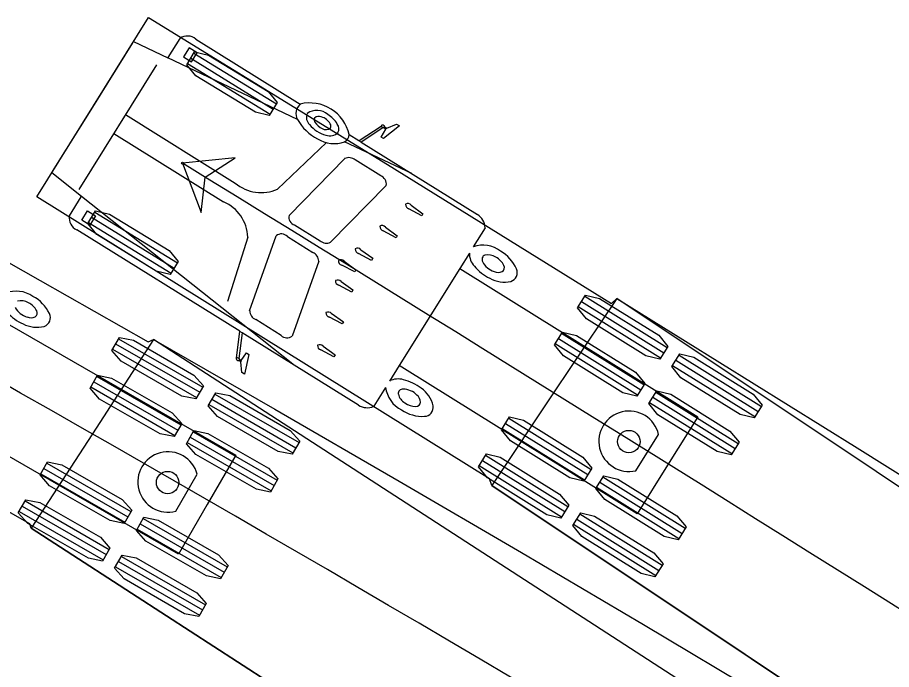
# Model space of a CAD drawing. Extents: x 973688 to 979179, y 703586 to 707602.
# Drawn here: x 978383.91 to 978416.94, y 704088.88 to 704113.54 of the extents above; entities that cross this region are included whole.
import ezdxf

# ---------------------------------------------------------------- set-up
doc = ezdxf.new("R2010")
doc.units = 0
doc.layers.add('Radius Check', color=7, linetype='Continuous')

msp = doc.modelspace()

# ---------------------------------------------------------------- linework, layer by layer
at = {"layer": 'Radius Check'}
for p, q in [((978390.399, 704112.399), (978390.18, 704112.049)), ((978390.701, 704112.211), (978390.399, 704112.399)), ((978390.482, 704111.861), (978390.701, 704112.211)), ((978390.574, 704112.196), (978393.696, 704110.273)), ((978394.496, 704109.687), (978389.594, 704112.016)), ((978390.18, 704112.049), (978390.482, 704111.861)), ((978390.454, 704112), (978393.576, 704110.078)), ((978389.163, 704111.751), (978386.22, 704107.03)), ((978390.334, 704111.805), (978393.456, 704109.883)), ((978387.989, 704109.867), (978392.14, 704107.279)), ((978397.824, 704109.323), (978397.838, 704109.347)), ((978397.838, 704109.347), (978397.864, 704109.357)), ((978387.548, 704109.159), (978391.698, 704106.571)), ((978393.741, 704107.05), (978395.593, 704108.818)), ((978398.808, 704107.638), (978396.273, 704108.843)), ((978396.899, 704108.829), (978396.814, 704108.882)), ((978396.274, 704108.209), (978394.173, 704106.058)), ((978397.635, 704107.555), (978396.675, 704108.153)), ((978395.744, 704105.04), (978397.844, 704107.191)), ((978394.311, 704100.426), (978386.325, 704106.772)), ((978399.187, 704106.043), (978398.7, 704106.3)), ((978398.789, 704106.443), (978399.234, 704106.119)), ((978386.334, 704105.881), (978386.553, 704106.231)), ((978386.553, 704106.231), (978386.855, 704106.043)), ((978386.855, 704106.043), (978386.637, 704105.693)), ((978386.711, 704105.987), (978389.833, 704104.064)), ((978386.831, 704106.182), (978389.953, 704104.259)), ((978399.234, 704106.119), (978399.187, 704106.043)), ((978386.637, 704105.693), (978386.334, 704105.881)), ((978386.59, 704105.792), (978389.712, 704103.869)), ((978394.383, 704105.694), (978395.342, 704105.096)), ((978397.817, 704105.614), (978398.263, 704105.29)), ((978392.683, 704102.45), (978393.69, 704105.283)), ((978394.109, 704105.255), (978395.068, 704104.656)), ((978398.215, 704105.214), (978397.728, 704105.471)), ((978398.263, 704105.29), (978398.215, 704105.214)), ((978392.609, 704105.235), (978391.84, 704102.806)), ((978397.288, 704104.357), (978396.8, 704104.615)), ((978396.889, 704104.758), (978397.335, 704104.434)), ((978395.295, 704104.32), (978394.288, 704101.488)), ((978396.254, 704104.322), (978396.7, 704103.998)), ((978397.335, 704104.434), (978397.288, 704104.357)), ((978396.652, 704103.921), (978396.165, 704104.179)), ((978396.7, 704103.998), (978396.652, 704103.921)), ((978400.623, 704104.05), (978398.332, 704100.375)), ((978396.54, 704103.159), (978396.053, 704103.416)), ((978396.142, 704103.559), (978396.588, 704103.235)), ((978396.588, 704103.235), (978396.54, 704103.159)), ((978405.348, 704102.996), (978408.459, 704101.056)), ((978405.227, 704102.802), (978408.338, 704100.862)), ((978395.76, 704102.361), (978396.227, 704102.025)), ((978405.105, 704102.607), (978408.217, 704100.667)), ((978393.869, 704101.516), (978392.91, 704102.114)), ((978396.18, 704101.949), (978395.671, 704102.219)), ((978396.227, 704102.025), (978396.18, 704101.949)), ((978392.402, 704101.616), (978392.317, 704101.669)), ((978387.73, 704101.394), (978390.908, 704099.564)), ((978404.354, 704101.402), (978407.465, 704099.462)), ((978404.475, 704101.596), (978407.586, 704099.656)), ((978387.502, 704100.997), (978390.679, 704099.167)), ((978387.616, 704101.195), (978390.794, 704099.366)), ((978395.863, 704100.711), (978395.376, 704100.969)), ((978395.465, 704101.112), (978395.91, 704100.788)), ((978404.232, 704101.207), (978407.344, 704099.267)), ((978395.91, 704100.788), (978395.863, 704100.711)), ((978408.912, 704100.774), (978412.023, 704098.834)), ((978392.365, 704100.567), (978392.349, 704100.544)), ((978392.349, 704100.544), (978392.352, 704100.516)), ((978408.669, 704100.385), (978411.781, 704098.445)), ((978408.791, 704100.58), (978411.902, 704098.64)), ((978386.793, 704099.765), (978389.97, 704097.936)), ((978386.907, 704099.964), (978390.085, 704098.134)), ((978386.678, 704099.567), (978389.856, 704097.737)), ((978408.039, 704099.374), (978411.15, 704097.434)), ((978391.256, 704099.1), (978394.434, 704097.27)), ((978391.37, 704099.298), (978394.548, 704097.469)), ((978407.796, 704098.985), (978410.908, 704097.045)), ((978407.918, 704099.179), (978411.029, 704097.239)), ((978391.142, 704098.901), (978394.319, 704097.072)), ((978402.473, 704098.386), (978405.585, 704096.446)), ((978402.231, 704097.997), (978405.342, 704096.057)), ((978402.352, 704098.191), (978405.463, 704096.251)), ((978390.433, 704097.67), (978393.61, 704095.84)), ((978390.547, 704097.868), (978393.725, 704096.039)), ((978407.282, 704096.4), (978408.137, 704097.771)), ((978390.318, 704097.471), (978393.496, 704095.642)), ((978385.019, 704096.685), (978388.197, 704094.856)), ((978401.479, 704096.791), (978404.59, 704094.851)), ((978401.6, 704096.985), (978404.712, 704095.045)), ((978384.905, 704096.487), (978388.083, 704094.657)), ((978401.358, 704096.597), (978404.469, 704094.657)), ((978384.791, 704096.288), (978387.968, 704094.458)), ((978389.896, 704094.87), (978390.702, 704096.27)), ((978406.037, 704096.163), (978409.149, 704094.223)), ((978405.795, 704095.775), (978408.906, 704093.835)), ((978405.916, 704095.969), (978409.027, 704094.029)), ((978384.082, 704095.057), (978387.26, 704093.227)), ((978384.196, 704095.255), (978387.374, 704093.426)), ((978383.968, 704094.858), (978387.145, 704093.029)), ((978405.164, 704094.763), (978408.276, 704092.823)), ((978388.545, 704094.391), (978391.723, 704092.561)), ((978388.659, 704094.59), (978391.837, 704092.76)), ((978404.922, 704094.374), (978408.033, 704092.434)), ((978405.043, 704094.569), (978408.154, 704092.629)), ((978388.431, 704094.192), (978391.608, 704092.363)), ((978387.836, 704093.16), (978391.014, 704091.33)), ((978387.607, 704092.762), (978390.785, 704090.933)), ((978387.722, 704092.961), (978390.899, 704091.132))]:
    msp.add_line(p, q, dxfattribs=at)
for points in [[(978453.188, 704061.486), (978448.792, 704064.471), (978440.139, 704070.274), (978401.836, 704095.846), (978401.751, 704096.091), (978384.633, 704106.754), (978388.865, 704113.543), (978397.898, 704107.976), (978406.359, 704102.726), (978406.555, 704102.916), (978415.639, 704097.26), (978424.715, 704091.575), (978433.777, 704085.867), (978442.809, 704080.145), (978451.623, 704074.533), (978460.601, 704068.788)], [(978385.867, 704106.038), (978386.32, 704106.765), (978386.323, 704106.773), (978385.201, 704107.665), (978385.234, 704107.719), (978386.749, 704110.149), (978388.264, 704112.578), (978388.298, 704112.632), (978389.593, 704112.017), (978389.599, 704112.023), (978390.052, 704112.75)], [(978390.65, 704112.725), (978394.591, 704110.268)], [(978427.428, 704066.35), (978384.429, 704094.229), (978384.368, 704094.393), (978379.896, 704096.938), (978366.896, 704104.422), (978370.888, 704111.355), (978375.519, 704108.793), (978380.161, 704106.199), (978384.767, 704103.598), (978388.847, 704101.273), (978389.052, 704101.361), (978393.632, 704098.732), (978398.328, 704096.01), (978402.952, 704093.303), (978407.564, 704090.577), (978412.164, 704087.833), (978416.752, 704085.069), (978421.327, 704082.287)], [(978396.446, 704109.111), (978396.807, 704108.886), (978396.822, 704108.887), (978397.653, 704109.436)], [(978397.79, 704109.403), (978397.863, 704109.358), (978397.866, 704109.358), (978398.236, 704109.502), (978398.239, 704109.503), (978398.34, 704109.44), (978398.34, 704109.438), (978397.741, 704108.964), (978397.653, 704109.018), (978397.824, 704109.322), (978397.824, 704109.323), (978397.756, 704109.365), (978397.755, 704109.365), (978397.754, 704109.366), (978397.717, 704109.375), (978397.717, 704109.374), (978396.899, 704108.829), (978401.291, 704106.09)], [(978390.143, 704108.032), (978390.856, 704106.164), (978390.995, 704107.508), (978392.133, 704108.237), (978390.143, 704108.032)], [(978401.582, 704105.589), (978401.135, 704104.872)], [(978392.188, 704100.671), (978392.315, 704101.659), (978392.31, 704101.673), (978386.152, 704105.512)], [(978400.986, 704104.632), (978400.623, 704104.05), (978400.825, 704103.924), (978409.618, 704098.442), (978408.472, 704096.604), (978407.327, 704094.767), (978398.534, 704100.249), (978398.332, 704100.375), (978397.969, 704099.793)], [(978383.314, 704102.876), (978382.972, 704102.281), (978383.178, 704102.162), (978392.158, 704096.992), (978391.078, 704095.116), (978389.997, 704093.239), (978381.017, 704098.409), (978380.811, 704098.527), (978380.468, 704097.933)], [(978450.563, 704073.507), (978450.575, 704073.525), (978450.516, 704073.565), (978445.803, 704076.712), (978406.555, 704102.916), (978404.195, 704099.381), (978401.836, 704095.846), (978441.084, 704069.643), (978445.797, 704066.497), (978445.856, 704066.457), (978445.868, 704066.475)], [(978433.454, 704072.552), (978433.466, 704072.57), (978433.406, 704072.608), (978428.651, 704075.691), (978389.052, 704101.361), (978386.74, 704097.795), (978384.429, 704094.229), (978424.028, 704068.559), (978428.784, 704065.477), (978428.843, 704065.439), (978428.855, 704065.457)], [(978396.794, 704098.877), (978392.402, 704101.616), (978392.272, 704100.641), (978392.272, 704100.641), (978392.296, 704100.612), (978392.297, 704100.611), (978392.297, 704100.61), (978392.365, 704100.568), (978392.366, 704100.568), (978392.564, 704100.855), (978392.651, 704100.801), (978392.489, 704100.054), (978392.487, 704100.053), (978392.387, 704100.116), (978392.386, 704100.119), (978392.352, 704100.514), (978392.351, 704100.517), (978392.278, 704100.563)], [(978397.82, 704099.553), (978397.372, 704098.836)]]:
    msp.add_lwpolyline(points, dxfattribs=at)
for points in [[(978390.304, 704111.757), (978390.604, 704112.244), (978391.131, 704112.122), (978393.379, 704110.737), (978393.726, 704110.321), (978393.426, 704109.834), (978392.899, 704109.957), (978390.651, 704111.341)], [(978390.143, 704108.032), (978390.856, 704106.164), (978390.995, 704107.508), (978392.133, 704108.237)], [(978386.561, 704105.744), (978386.861, 704106.231), (978387.388, 704106.108), (978389.636, 704104.724), (978389.983, 704104.308), (978389.683, 704103.821), (978389.155, 704103.943), (978386.907, 704105.328)], [(978405.075, 704102.559), (978405.378, 704103.044), (978405.905, 704102.919), (978408.145, 704101.522), (978408.489, 704101.104), (978408.187, 704100.619), (978407.66, 704100.744), (978405.42, 704102.141)], [(978404.202, 704101.159), (978404.505, 704101.644), (978405.032, 704101.519), (978407.272, 704100.122), (978407.616, 704099.704), (978407.314, 704099.219), (978406.787, 704099.344), (978404.547, 704100.741)], [(978387.473, 704100.947), (978387.759, 704101.443), (978388.29, 704101.336), (978390.577, 704100.019), (978390.936, 704099.614), (978390.651, 704099.118), (978390.12, 704099.225), (978387.832, 704100.542)], [(978408.639, 704100.337), (978408.942, 704100.822), (978409.469, 704100.697), (978411.709, 704099.3), (978412.053, 704098.882), (978411.751, 704098.397), (978411.224, 704098.522), (978408.984, 704099.919)], [(978386.65, 704099.517), (978386.935, 704100.013), (978387.466, 704099.906), (978389.754, 704098.589), (978390.113, 704098.184), (978389.828, 704097.688), (978389.297, 704097.795), (978387.009, 704099.112)], [(978391.113, 704098.852), (978391.399, 704099.348), (978391.929, 704099.241), (978394.217, 704097.924), (978394.576, 704097.518), (978394.291, 704097.022), (978393.76, 704097.129), (978391.472, 704098.446)], [(978407.766, 704098.937), (978408.069, 704099.422), (978408.596, 704099.297), (978410.836, 704097.9), (978411.18, 704097.482), (978410.878, 704096.997), (978410.351, 704097.122), (978408.111, 704098.519)], [(978402.201, 704097.948), (978402.503, 704098.434), (978403.03, 704098.308), (978405.27, 704096.912), (978405.615, 704096.494), (978405.312, 704096.008), (978404.785, 704096.134), (978402.545, 704097.531)], [(978390.29, 704097.422), (978390.575, 704097.918), (978391.106, 704097.811), (978393.394, 704096.494), (978393.753, 704096.088), (978393.468, 704095.592), (978392.937, 704095.699), (978390.649, 704097.016)], [(978401.328, 704096.548), (978401.63, 704097.034), (978402.157, 704096.908), (978404.397, 704095.512), (978404.742, 704095.094), (978404.439, 704094.608), (978403.912, 704094.734), (978401.672, 704096.13)], [(978384.762, 704096.239), (978385.048, 704096.734), (978385.579, 704096.628), (978387.867, 704095.31), (978388.225, 704094.905), (978387.94, 704094.409), (978387.409, 704094.516), (978385.121, 704095.833)], [(978405.765, 704095.726), (978406.067, 704096.212), (978406.594, 704096.086), (978408.834, 704094.69), (978409.179, 704094.272), (978408.876, 704093.786), (978408.349, 704093.912), (978406.109, 704095.308)], [(978383.939, 704094.809), (978384.225, 704095.304), (978384.755, 704095.198), (978387.043, 704093.88), (978387.402, 704093.475), (978387.117, 704092.979), (978386.586, 704093.086), (978384.298, 704094.403)], [(978404.892, 704094.326), (978405.194, 704094.812), (978405.721, 704094.686), (978407.961, 704093.289), (978408.306, 704092.872), (978408.003, 704092.386), (978407.476, 704092.512), (978405.236, 704093.908)], [(978388.402, 704094.143), (978388.688, 704094.639), (978389.219, 704094.532), (978391.506, 704093.215), (978391.865, 704092.809), (978391.58, 704092.314), (978391.049, 704092.42), (978388.761, 704093.738)], [(978387.579, 704092.713), (978387.864, 704093.209), (978388.395, 704093.102), (978390.683, 704091.785), (978391.042, 704091.379), (978390.757, 704090.884), (978390.226, 704090.99), (978387.938, 704092.308)]]:
    msp.add_lwpolyline(points, close=True, dxfattribs=at)
for centre, radius in [((978390.143, 704108.032), 0.0417), ((978407.013, 704097.5), 0.424), ((978389.583, 704095.952), 0.424)]:
    msp.add_circle(centre, radius, dxfattribs=at)
for centre, radius, start, end in [((978390.335, 704112.355), 0.486, 49.6423, 125.5934), ((978394.854, 704109.916), 0.425, 126.1193, 212.6557), ((978394.95, 704108.78), 1.53, 12.5491, 103.5582), ((978395.192, 704109.767), 0.366, 156.1087, 228.5897), ((978395.218, 704109.393), 0.634, 48.6403, 124.642), ((978396.001, 704110.486), 1.704, 207.9771, 243.8851), ((978395.28, 704109.668), 0.158, 153.0276, 214.5404), ((978395.297, 704109.581), 0.223, 65.2913, 134.8938), ((978395.643, 704109.876), 0.575, 211.1315, 247.7018), ((978395.226, 704109.218), 0.589, 30.8119, 73.7946), ((978395.111, 704108.984), 1.03, 30.88, 59.2666), ((978395.872, 704110.244), 1.189, 219.1876, 255.0769), ((978395.568, 704109.564), 0.263, 236.9913, 310.8932), ((978395.584, 704109.435), 0.17, 335.7255, 29.7898), ((978395.737, 704109.329), 0.317, 333.9066, 35.499), ((978397.702, 704109.42), 0.0522, 56.939, 161.7936), ((978397.689, 704109.364), 0.108, 21.0327, 67.2152), ((978395.874, 704109.907), 1.136, 236.7609, 290.5635), ((978395.718, 704109.508), 0.44, 249.8506, 313.6635), ((978396.097, 704109.142), 0.347, 300.3836, 355.1942), ((978396.429, 704107.855), 0.387, 50.4916, 113.7235), ((976519.884, 701071.256), 3566.494, 55.87597, 58.372335), ((978393.122, 704108.435), 1.517, 229.6364, 294.0638), ((978397.517, 704107.245), 0.332, 350.713, 69.135), ((978391.093, 704105.181), 1.517, 2.0489, 66.4763), ((978398.664, 704106.348), 0.157, 37.4007, 124.5104), ((978398.759, 704106.475), 0.184, 179.2112, 251.1032), ((978386.346, 704105.958), 0.486, 170.5194, 246.4705), ((978394.459, 704105.981), 0.296, 164.7751, 255.0728), ((978400.964, 704105.565), 0.619, 2.2167, 58.0584), ((977776.579, 703031.64), 1228.403, 52.999585, 60.987287), ((978397.693, 704105.519), 0.157, 37.4007, 124.5104), ((978397.788, 704105.645), 0.184, 179.2112, 251.1032), ((978393.885, 704105.06), 0.296, 41.04, 131.3376), ((978395.588, 704105.395), 0.387, 230.494, 293.7211), ((978401.495, 704103.794), 1.136, 53.6352, 108.4265), ((978394.908, 704104.304), 0.387, 2.3917, 65.6188), ((978396.765, 704104.663), 0.157, 37.4007, 124.5104), ((978396.86, 704104.789), 0.184, 179.2112, 251.1032), ((978401.715, 704104.629), 0.729, 179.7339, 222.2479), ((978401.463, 704103.48), 1.416, 23.0604, 60.1282), ((978396.196, 704104.333), 0.157, 171.6024, 258.712), ((978396.129, 704104.226), 0.157, 37.4007, 124.5104), ((978401.633, 704104.392), 0.169, 109.5033, 209.6221), ((978402.14, 704104.636), 0.732, 206.6481, 252.8826), ((978401.695, 704104.042), 0.522, 55.8869, 103.051), ((978401.688, 704103.881), 0.664, 24.9308, 63.1526), ((978402.512, 704105.238), 1.73, 219.4312, 244.2297), ((978402.08, 704104.264), 0.362, 244.7188, 293.7598), ((978402.138, 704104.081), 0.172, 300.6042, 27.7548), ((978402.451, 704103.891), 0.346, 287.6506, 24.6637), ((978396.012, 704103.429), 0.184, 45.0096, 116.9016), ((978402.315, 704104.671), 1.136, 240.7717, 282.2924), ((978396.084, 704103.57), 0.157, 171.6024, 258.712), ((978383.851, 704102.056), 1.136, 55.6487, 110.44), ((978383.831, 704101.741), 1.416, 25.0739, 62.1418), ((978384.043, 704102.31), 0.522, 57.9005, 105.0646), ((978384.041, 704102.15), 0.664, 26.9444, 65.1661), ((978384.818, 704103.535), 1.73, 221.4448, 246.2433), ((978384.467, 704102.92), 0.732, 208.6617, 254.8961), ((978384.484, 704102.365), 0.172, 302.6178, 29.7683), ((978384.804, 704102.186), 0.346, 289.6642, 26.6773), ((978393.07, 704102.466), 0.387, 182.3892, 245.6212), ((978395.723, 704102.36), 0.157, 171.6024, 258.712), ((978395.651, 704102.219), 0.184, 45.0096, 116.9016), ((978384.64, 704102.961), 1.136, 242.7852, 284.306), ((978384.42, 704102.547), 0.362, 246.7324, 295.7734), ((978394.096, 704101.758), 0.332, 226.9778, 305.3998), ((978395.406, 704101.123), 0.157, 171.6024, 258.712), ((978395.334, 704100.982), 0.184, 45.0096, 116.9016), ((978392.224, 704100.634), 0.0522, 134.3192, 239.1738), ((978392.268, 704100.67), 0.108, 228.8976, 275.0801), ((978398.293, 704099.14), 0.729, 73.8649, 116.3789), ((978398.097, 704098.156), 1.73, 51.883, 76.6815), ((978398.945, 704099.705), 1.136, 187.6863, 242.4776), ((978398.47, 704099.318), 0.169, 86.4907, 186.6094), ((978398.473, 704098.755), 0.732, 43.2302, 89.4646), ((978398.519, 704098.583), 1.136, 13.8204, 55.3411), ((978398.811, 704099.417), 0.522, 193.0618, 240.2259), ((978398.97, 704099.001), 0.172, 268.358, 355.5086), ((978398.78, 704098.973), 0.362, 2.3529, 51.3939), ((978397.122, 704099.402), 0.619, 238.0544, 293.8961), ((978399.213, 704099.872), 1.416, 235.9845, 273.0524), ((978398.952, 704099.494), 0.664, 232.9602, 271.1819), ((978399.279, 704098.803), 0.346, 271.4491, 8.4621), ((978407.024, 704097.513), 1.143, 13.0564, 283.0564), ((978389.598, 704095.973), 1.143, 15.07, 285.07)]:
    msp.add_arc(centre, radius, start, end, dxfattribs=at)
for centre, major_axis, start_param, end_param in [((978397.721, 704109.421), (-0.0664, 0.0414), 0.569648, 1.840391), ((978397.721, 704109.421), (-0.0664, 0.0414), 2.398717, 3.668019), ((978392.232, 704100.617), (0.0664, -0.0414), 1.301202, 2.571945), ((978392.232, 704100.617), (-0.0664, 0.0414), 2.615166, 3.884468)]:
    msp.add_ellipse(centre, major_axis=major_axis, ratio=0.544872, start_param=start_param, end_param=end_param, dxfattribs=at)

doc.saveas('drawing.dxf')
